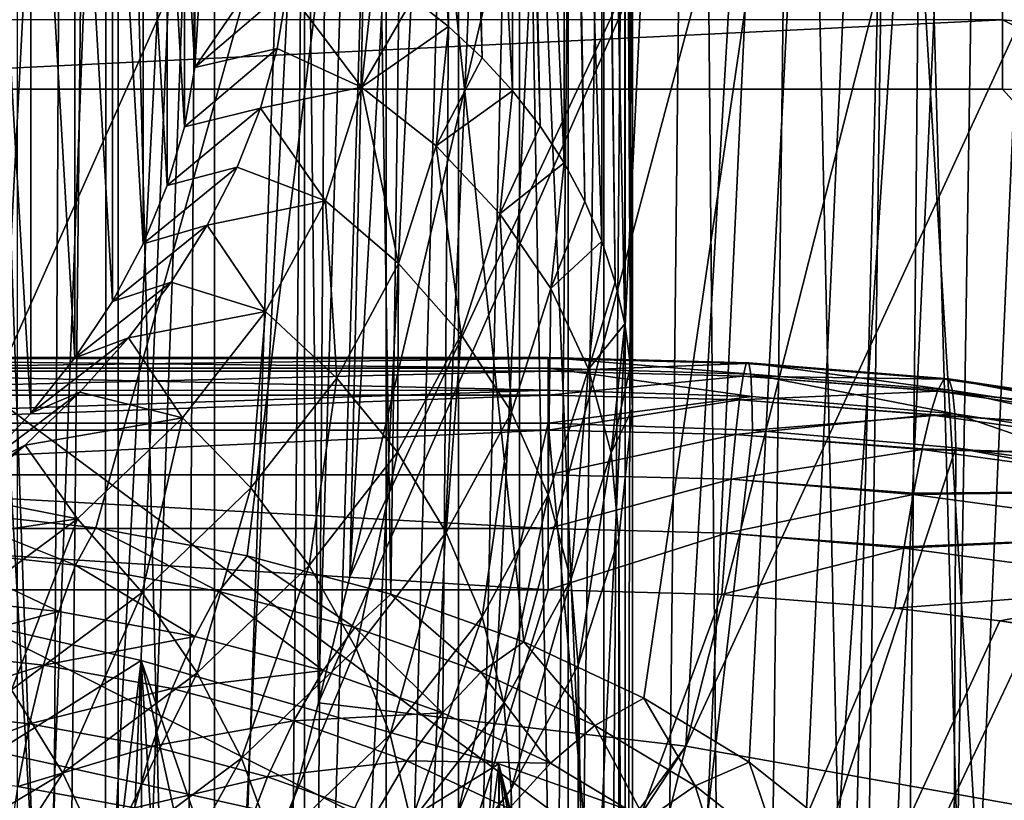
# Model space of a CAD drawing. Header units: metres. Extents: x -109 to 109, y -78 to 121.
# Tile 821 of 1056: x 7.53 to 11.5, y -4.04 to -0.9. Entities that reach past the tile are written whole.
import ezdxf

# ---------------------------------------------------------------- set-up
doc = ezdxf.new("R2010")
doc.units = ezdxf.units.M
doc.layers.add('solid_508554_SW0001', color=7, linetype='CONTINUOUS')

msp = doc.modelspace()

# ---------------------------------------------------------------- linework, layer by layer
at = {"layer": 'solid_508554_SW0001'}
for points in [[(4.682198, 13.057236, -8.693299), (50.351505, -7.183285, 2.992571), (32.970078, 13.057232, -8.693296)], [(4.682198, 13.057236, -8.693299), (4.682198, -7.183285, 2.992571), (50.351505, -7.183285, 2.992571)], [(9.65976, 10.947334, -27.238661), (9.677179, 0.325011, -45.637066), (8.859949, -3.143586, -51.644852)], [(9.16956, 10.447394, -28.104582), (9.65976, 10.947334, -27.238661), (8.859949, -3.143586, -51.644852)], [(8.575221, 9.975522, -28.92189), (9.16956, 10.447394, -28.104582), (8.7341, -3.651943, -52.525349)], [(9.16956, 10.447394, -28.104582), (8.859949, -3.143586, -51.644852), (8.7341, -3.651943, -52.525349)], [(8.575221, 9.975522, -28.92189), (8.7341, -3.651943, -52.525349), (7.872476, -7.004437, -58.332043)], [(7.885233, 9.538446, -29.678926), (8.575221, 9.975522, -28.92189), (7.872476, -7.004437, -58.332043)], [(7.105421, 9.139865, -30.369289), (7.885233, 9.538446, -29.678926), (7.701826, -7.646026, -59.443306)], [(7.885233, 9.538446, -29.678926), (7.872476, -7.004437, -58.332043), (7.701826, -7.646026, -59.443306)], [(7.105421, 9.139865, -30.369289), (7.701826, -7.646026, -59.443306), (6.703133, -11.294334, -65.76236)], [(6.423145, -19.82156, 39.123894), (8.487958, -20.147076, 38.560081), (7.048951, 4.990737, 25.77706)], [(8.487958, -20.147076, 38.560081), (7.88396, 4.258576, 25.879211), (7.048951, 4.990737, 25.77706)], [(11.789352, 4.454689, -26.29365), (11.583113, -7.217917, -18.813379), (11.2583, -7.517032, -19.331461)], [(11.442792, 4.160327, -26.803499), (11.789352, 4.454689, -26.29365), (11.2583, -7.517032, -19.331461)], [(8.487958, -20.147076, 38.560081), (8.700568, 3.531929, 25.949848), (7.88396, 4.258576, 25.879211)], [(11.442792, 4.160327, -26.803499), (11.2583, -7.517032, -19.331461), (10.90275, -7.807134, -19.833933)], [(11.066858, 3.875121, -27.297491), (11.442792, 4.160327, -26.803499), (10.90275, -7.807134, -19.833933)], [(11.066858, 3.875121, -27.297491), (10.90275, -7.807134, -19.833933), (10.517192, -8.087629, -20.319765)], [(10.662516, 3.5998, -27.774361), (11.066858, 3.875121, -27.297491), (10.517192, -8.087629, -20.319765)], [(10.662516, 3.5998, -27.774361), (10.517192, -8.087629, -20.319765), (10.102932, -8.357568, -20.787312)], [(10.230803, 3.335073, -28.232882), (10.662516, 3.5998, -27.774361), (10.102932, -8.357568, -20.787312)], [(8.487958, -20.147076, 38.560081), (9.499503, 2.811024, 25.989603), (8.700568, 3.531929, 25.949848)], [(10.230803, 3.335073, -28.232882), (10.102932, -8.357568, -20.787312), (9.660861, -8.616367, -21.235565)], [(9.772826, 3.081619, -28.671877), (10.230803, 3.335073, -28.232882), (9.660861, -8.616367, -21.235565)], [(9.258759, -0.926305, -15.631005), (9.26778, 2.942786, -8.911592), (9.01151, 3.136397, -9.023374)], [(9.114296, -0.811807, -15.69711), (9.258759, -0.926305, -15.631005), (9.01151, 3.136397, -9.023374)], [(9.772826, 3.081619, -28.671877), (9.660861, -8.616367, -21.235565), (9.192418, -8.863185, -21.663067)], [(9.289764, 2.840088, -29.090221), (9.772826, 3.081619, -28.671877), (9.192418, -8.863185, -21.663067)], [(9.258759, -0.926305, -15.631005), (9.394498, -1.052319, -15.55825), (9.26778, 2.942786, -8.911592)], [(9.394498, -1.052319, -15.55825), (9.298363, 2.915835, -8.896032), (9.26778, 2.942786, -8.911592)], [(7.520951, -7.925469, 0.774669), (7.520929, 2.901545, -5.476306), (7.927061, 2.848905, -5.562839)], [(9.516598, -1.185348, -15.481446), (9.522606, 2.684383, -8.762403), (9.298363, 2.915835, -8.896032)], [(9.394498, -1.052319, -15.55825), (9.516598, -1.185348, -15.481446), (9.298363, 2.915835, -8.896032)], [(7.927058, -7.974061, 0.685805), (7.520951, -7.925469, 0.774669), (7.927061, 2.848905, -5.562839)], [(7.927058, -7.974061, 0.685805), (7.927061, 2.848905, -5.562839), (8.315114, 2.768545, -5.697483)], [(9.289764, 2.840088, -29.090221), (9.192418, -8.863185, -21.663067), (8.698686, -9.097452, -22.06883)], [(8.782855, 2.6111, -29.486839), (9.289764, 2.840088, -29.090221), (8.698686, -9.097452, -22.06883)], [(8.487958, -20.147076, 38.560081), (10.488172, -20.561333, 37.842564), (9.499503, 2.811024, 25.989603)], [(10.488172, -20.561333, 37.842564), (10.281194, 2.096283, 25.998947), (9.499503, 2.811024, 25.989603)], [(8.315125, -8.050487, 0.548883), (7.927058, -7.974061, 0.685805), (8.315114, 2.768545, -5.697483)], [(8.315125, -8.050487, 0.548883), (8.315114, 2.768545, -5.697483), (8.677582, 2.662102, -5.877673)], [(8.677587, -8.153314, 0.366606), (8.315125, -8.050487, 0.548883), (8.677582, 2.662102, -5.877673)], [(8.677587, -8.153314, 0.366606), (8.677582, 2.662102, -5.877673), (9.007409, 2.531567, -6.099866)], [(9.516598, -1.185348, -15.481446), (9.627522, -1.32801, -15.39908), (9.522606, 2.684383, -8.762403)], [(9.627522, -1.32801, -15.39908), (9.542875, 2.659863, -8.748247), (9.522606, 2.684383, -8.762403)], [(9.724117, -1.476322, -15.313453), (9.727604, 2.394636, -8.595119), (9.542875, 2.659863, -8.748247)], [(9.627522, -1.32801, -15.39908), (9.724117, -1.476322, -15.313453), (9.542875, 2.659863, -8.748247)], [(8.782855, 2.6111, -29.486839), (8.698686, -9.097452, -22.06883), (8.181185, -9.318447, -22.451603)], [(8.253401, 2.395243, -29.860714), (8.782855, 2.6111, -29.486839), (8.181185, -9.318447, -22.451603)], [(9.007405, -8.280472, 0.142472), (8.677587, -8.153314, 0.366606), (9.007409, 2.531567, -6.099866)], [(9.007405, -8.280472, 0.142472), (9.007409, 2.531567, -6.099866), (9.298141, 2.37959, -6.359762)], [(8.253401, 2.395243, -29.860714), (8.181185, -9.318447, -22.451603), (7.641208, -9.525617, -22.810432)], [(7.70276, 2.193072, -30.210884), (8.253401, 2.395243, -29.860714), (7.641208, -9.525617, -22.810432)], [(9.724117, -1.476322, -15.313453), (9.807565, -1.632015, -15.223563), (9.727604, 2.394636, -8.595119)], [(9.807565, -1.632015, -15.223563), (9.739289, 2.374512, -8.5835), (9.727604, 2.394636, -8.595119)], [(9.298141, -8.429561, -0.119095), (9.007405, -8.280472, 0.142472), (9.298141, 2.37959, -6.359762)], [(9.298141, -8.429561, -0.119095), (9.298141, 2.37959, -6.359762), (9.544158, 2.209029, -6.652291)], [(9.87614, -1.791966, -15.131215), (9.877726, 2.080683, -8.413857), (9.739289, 2.374512, -8.5835)], [(9.807565, -1.632015, -15.223563), (9.87614, -1.791966, -15.131215), (9.739289, 2.374512, -8.5835)], [(7.70276, 2.193072, -30.210884), (7.641208, -9.525617, -22.810432), (7.08031, -9.718364, -23.144279)], [(7.132347, 2.005105, -30.536453), (7.70276, 2.193072, -30.210884), (7.08031, -9.718364, -23.144279)], [(9.544153, -8.59761, -0.413066), (9.298141, -8.429561, -0.119095), (9.544158, 2.209029, -6.652291)], [(9.740641, -8.781402, -0.733666), (9.544153, -8.59761, -0.413066), (9.544158, 2.209029, -6.652291)], [(9.740641, -8.781402, -0.733666), (9.544158, 2.209029, -6.652291), (9.740651, 2.023259, -6.971766)], [(9.87614, -1.791966, -15.131215), (9.930143, -1.956763, -15.03607), (9.877726, 2.080683, -8.413857)], [(9.930143, -1.956763, -15.03607), (9.882982, 2.0665, -8.405669), (9.877726, 2.080683, -8.413857)], [(9.968872, -2.124404, -14.939282), (9.969275, 1.750256, -8.223086), (9.882982, 2.0665, -8.405669)], [(9.930143, -1.956763, -15.03607), (9.968872, -2.124404, -14.939282), (9.882982, 2.0665, -8.405669)], [(10.488172, -20.561333, 37.842564), (11.044369, 1.390028, 25.978125), (10.281194, 2.096283, 25.998947)], [(9.740641, -8.781402, -0.733666), (9.740651, 2.023259, -6.971766), (9.883785, 1.825907, -7.31193)], [(9.883788, -8.977324, -1.07469), (9.740641, -8.781402, -0.733666), (9.883785, 1.825907, -7.31193)], [(9.883788, -8.977324, -1.07469), (9.883785, 1.825907, -7.31193), (9.9708, 1.620785, -7.666199)], [(9.968872, -2.124404, -14.939282), (9.992206, -2.294168, -14.841269), (9.969275, 1.750256, -8.223086)], [(9.992206, -2.294168, -14.841269), (9.970572, 1.743081, -8.218944), (9.969275, 1.750256, -8.223086)], [(9.970572, 1.743081, -8.218944), (10, -2.464997, -14.74264), (10, 1.411866, -8.027718)], [(9.992206, -2.294168, -14.841269), (10, -2.464997, -14.74264), (9.970572, 1.743081, -8.218944)], [(9.970804, -9.181581, -1.429481), (9.883788, -8.977324, -1.07469), (9.9708, 1.620785, -7.666199)], [(9.970804, -9.181581, -1.429481), (9.9708, 1.620785, -7.666199), (10, 1.411866, -8.027718)], [(9.970804, -9.181581, -1.429481), (10, 1.411866, -8.027718), (10, -9.390191, -1.791147)], [(10, 1.411866, -8.027718), (10, -2.464997, -14.74264), (10, -13.267054, -8.50607)], [(10, -9.390191, -1.791147), (10, 1.411866, -8.027718), (10, -13.267054, -8.50607)], [(10.488172, -20.561333, 37.842564), (12.408564, -21.06118, 36.976807), (11.044369, 1.390028, 25.978125)], [(12.408564, -21.06118, 36.976807), (11.785768, 0.696058, 25.927927), (11.044369, 1.390028, 25.978125)], [(7.202699, -2.876515, 14.475645), (7.044663, 1.227982, 21.044214), (8.959095, 1.064444, 20.782497)], [(7.836237, -2.946631, 14.363436), (7.202699, -2.876515, 14.475645), (8.959095, 1.064444, 20.782497)], [(8.447245, -3.05952, 14.182776), (7.836237, -2.946631, 14.363436), (8.959095, 1.064444, 20.782497)], [(9.025434, -3.213244, 13.936766), (8.447245, -3.05952, 14.182776), (8.959095, 1.064444, 20.782497)], [(9.025434, -3.213244, 13.936766), (8.959095, 1.064444, 20.782497), (9.083275, 1.054188, 20.766085)], [(9.561433, -3.405273, 13.629455), (9.025434, -3.213244, 13.936766), (9.083275, 1.054188, 20.766085)], [(9.561433, -3.405273, 13.629455), (9.083275, 1.054188, 20.766085), (10.715249, 0.922234, 20.554913)], [(7.575294, -2.485006, -18.504158), (7.575292, 0.782569, -12.84455), (7.372364, 1.000154, -12.467682)], [(7.372366, -2.702592, -18.881025), (7.575294, -2.485006, -18.504158), (7.372364, 1.000154, -12.467682)], [(10.045979, -3.632286, 13.266158), (9.561433, -3.405273, 13.629455), (10.715249, 0.922234, 20.554913)], [(10.470592, -3.890133, 12.853517), (10.045979, -3.632286, 13.266158), (10.715249, 0.922234, 20.554913)], [(10.829178, -4.174974, 12.397675), (10.470592, -3.890133, 12.853517), (10.715249, 0.922234, 20.554913)], [(10.829178, -4.174974, 12.397675), (10.715249, 0.922234, 20.554913), (11.165922, 0.886896, 20.498362)], [(11.116014, -4.482536, 11.905474), (10.829178, -4.174974, 12.397675), (11.165922, 0.886896, 20.498362)], [(11.325165, -4.806439, 11.38712), (11.116014, -4.482536, 11.905474), (11.165922, 0.886896, 20.498362)], [(11.325165, -4.806439, 11.38712), (11.165922, 0.886896, 20.498362), (13.091349, 0.740405, 20.263927)], [(7.752439, -2.262053, -18.11799), (7.752437, 0.559616, -13.230716), (7.575292, 0.782569, -12.84455)], [(7.575294, -2.485006, -18.504158), (7.752439, -2.262053, -18.11799), (7.575292, 0.782569, -12.84455)], [(11.453076, -5.139401, 10.854269), (11.325165, -4.806439, 11.38712), (13.091349, 0.740405, 20.263927)], [(11.453076, -5.139401, 10.854269), (13.091349, 0.740405, 20.263927), (11.499606, -5.473651, 10.319358)], [(7.903334, -2.034368, -17.723629), (7.903333, 0.331931, -13.625079), (7.752437, 0.559616, -13.230716)], [(7.752439, -2.262053, -18.11799), (7.903334, -2.034368, -17.723629), (7.752437, 0.559616, -13.230716)], [(8.027614, -1.802469, -17.321968), (8.027613, 0.100031, -14.02674), (7.903333, 0.331931, -13.625079)], [(7.903334, -2.034368, -17.723629), (8.027614, -1.802469, -17.321968), (7.903333, 0.331931, -13.625079)], [(10.453087, 0.265467, -45.70274), (8.859949, -3.143586, -51.644852), (9.677179, 0.325011, -45.637066)], [(10.453087, 0.265467, -45.70274), (8.7341, -3.651943, -52.525349), (8.859949, -3.143586, -51.644852)], [(10.215118, -3.825757, -52.690739), (8.7341, -3.651943, -52.525349), (10.453087, 0.265467, -45.70274)], [(10.215118, -3.825757, -52.690739), (10.453087, 0.265467, -45.70274), (11.228788, 0.174049, -45.748867)], [(10.215118, -3.825757, -52.690739), (11.228788, 0.174049, -45.748867), (12.002198, 0.051028, -45.775345)], [(8.124644, -1.567511, -16.91501), (8.124643, -0.134925, -14.433698), (8.027613, 0.100031, -14.02674)], [(8.027614, -1.802469, -17.321968), (8.124644, -1.567511, -16.91501), (8.027613, 0.100031, -14.02674)], [(10.215118, -3.825757, -52.690739), (12.002198, 0.051028, -45.775345), (11.690606, -4.08854, -52.741985)], [(8.19417, -1.330177, -16.503935), (8.19417, -0.37226, -14.844773), (8.124643, -0.134925, -14.433698)], [(8.124644, -1.567511, -16.91501), (8.19417, -1.330177, -16.503935), (8.124643, -0.134925, -14.433698)], [(8.236021, -1.091011, -16.089685), (8.236021, -0.611426, -15.259021), (8.19417, -0.37226, -14.844773)], [(8.19417, -1.330177, -16.503935), (8.236021, -1.091011, -16.089685), (8.19417, -0.37226, -14.844773)], [(8.236021, -1.091011, -16.089685), (8.607552, -0.773137, -16.281801), (8.621085, -0.529829, -15.859911)], [(8.236021, -1.091011, -16.089685), (8.621085, -0.529829, -15.859911), (8.249979, -0.851218, -15.674354)], [(11.492039, -0.900122, -38.103813), (11.492039, -0.60319, -38.182625), (5.75, -0.897829, -38.10461)], [(8.236021, -1.091011, -16.089685), (8.249979, -0.851218, -15.674354), (8.236021, -0.611426, -15.259021)], [(12.494927, -0.98959, -38.065342), (11.492039, -0.60319, -38.182625), (11.492039, -0.900122, -38.103813)], [(12.494927, -0.98959, -38.065342), (12.610059, -0.707695, -38.147541), (11.492039, -0.60319, -38.182625)], [(8.908218, -1.171263, -16.567657), (8.958642, -0.706653, -15.757821), (8.607552, -0.773137, -16.281801)], [(8.908218, -1.171263, -16.567657), (9.114296, -0.811807, -15.69711), (8.958642, -0.706653, -15.757821)], [(8.236021, -1.091011, -16.089685), (8.567143, -1.015217, -16.702824), (8.607552, -0.773137, -16.281801)], [(8.908218, -1.171263, -16.567657), (8.607552, -0.773137, -16.281801), (8.567143, -1.015217, -16.702824)], [(8.908218, -1.171263, -16.567657), (9.258759, -0.926305, -15.631005), (9.114296, -0.811807, -15.69711)], [(11.492039, -0.900122, -38.103813), (5.75, -0.897829, -38.10461), (5.75, -1.179039, -37.981754)], [(11.492039, -0.900122, -38.103813), (5.75, -1.179039, -37.981754), (11.492039, -1.179039, -37.981754)], [(11.492039, -0.900122, -38.103813), (11.492039, -1.179039, -37.981754), (12.079011, -1.191464, -37.975147)], [(12.494927, -0.98959, -38.065342), (11.492039, -0.900122, -38.103813), (12.079011, -1.191464, -37.975147)], [(9.208244, -1.407854, -16.46788), (9.258759, -0.926305, -15.631005), (8.908218, -1.171263, -16.567657)], [(9.208244, -1.407854, -16.46788), (9.394498, -1.052319, -15.55825), (9.258759, -0.926305, -15.631005)], [(8.19417, -1.330177, -16.503935), (8.49995, -1.255225, -17.121386), (8.567143, -1.015217, -16.702824)], [(8.19417, -1.330177, -16.503935), (8.567143, -1.015217, -16.702824), (8.236021, -1.091011, -16.089685)], [(8.908218, -1.171263, -16.567657), (8.567143, -1.015217, -16.702824), (8.49995, -1.255225, -17.121386)], [(9.208244, -1.407854, -16.46788), (9.516598, -1.185348, -15.481446), (9.394498, -1.052319, -15.55825)], [(5.75, -1.179039, -37.981754), (5.75, -14.267006, -31.022758), (23.401785, -14.267006, -31.022758)], [(11.492039, -1.179039, -37.981754), (5.75, -1.179039, -37.981754), (23.401785, -14.267006, -31.022758)], [(8.762371, -1.629404, -17.369801), (8.908218, -1.171263, -16.567657), (8.49995, -1.255225, -17.121386)], [(9.057347, -1.881762, -17.297325), (8.908218, -1.171263, -16.567657), (8.762371, -1.629404, -17.369801)], [(9.057347, -1.881762, -17.297325), (9.208244, -1.407854, -16.46788), (8.908218, -1.171263, -16.567657)], [(9.464621, -1.680573, -16.342014), (9.516598, -1.185348, -15.481446), (9.208244, -1.407854, -16.46788)], [(9.464621, -1.680573, -16.342014), (9.627522, -1.32801, -15.39908), (9.516598, -1.185348, -15.481446)], [(12.079011, -1.191464, -37.975147), (11.492039, -1.179039, -37.981754), (23.401785, -14.267006, -31.022758)], [(8.124644, -1.567511, -16.91501), (8.406129, -1.492543, -17.536314), (8.49995, -1.255225, -17.121386)], [(8.124644, -1.567511, -16.91501), (8.49995, -1.255225, -17.121386), (8.19417, -1.330177, -16.503935)], [(8.762371, -1.629404, -17.369801), (8.49995, -1.255225, -17.121386), (8.406129, -1.492543, -17.536314)], [(9.464621, -1.680573, -16.342014), (9.724117, -1.476322, -15.313453), (9.627522, -1.32801, -15.39908)], [(9.309375, -2.168005, -17.194876), (9.208244, -1.407854, -16.46788), (9.057347, -1.881762, -17.297325)], [(9.309375, -2.168005, -17.194876), (9.464621, -1.680573, -16.342014), (9.208244, -1.407854, -16.46788)], [(8.027614, -1.802469, -17.321968), (8.28605, -1.726351, -17.94626), (8.406129, -1.492543, -17.536314)], [(8.027614, -1.802469, -17.321968), (8.406129, -1.492543, -17.536314), (8.124644, -1.567511, -16.91501)], [(8.762371, -1.629404, -17.369801), (8.406129, -1.492543, -17.536314), (8.28605, -1.726351, -17.94626)], [(9.670949, -1.982614, -16.193199), (9.724117, -1.476322, -15.313453), (9.464621, -1.680573, -16.342014)], [(9.670949, -1.982614, -16.193199), (9.807565, -1.632015, -15.223563), (9.724117, -1.476322, -15.313453)], [(8.520977, -2.074977, -18.15576), (8.762371, -1.629404, -17.369801), (8.28605, -1.726351, -17.94626)], [(8.807608, -2.342732, -18.109947), (8.762371, -1.629404, -17.369801), (8.520977, -2.074977, -18.15576)], [(8.807608, -2.342732, -18.109947), (9.057347, -1.881762, -17.297325), (8.762371, -1.629404, -17.369801)], [(9.670949, -1.982614, -16.193199), (9.87614, -1.791966, -15.131215), (9.807565, -1.632015, -15.223563)], [(9.512166, -2.48099, -17.06501), (9.464621, -1.680573, -16.342014), (9.309375, -2.168005, -17.194876)], [(9.512166, -2.48099, -17.06501), (9.670949, -1.982614, -16.193199), (9.464621, -1.680573, -16.342014)], [(7.903334, -2.034368, -17.723629), (8.140034, -1.956039, -18.350161), (8.28605, -1.726351, -17.94626)], [(7.903334, -2.034368, -17.723629), (8.28605, -1.726351, -17.94626), (8.027614, -1.802469, -17.321968)], [(8.520977, -2.074977, -18.15576), (8.28605, -1.726351, -17.94626), (8.140034, -1.956039, -18.350161)], [(9.822083, -2.306441, -16.02515), (9.87614, -1.791966, -15.131215), (9.670949, -1.982614, -16.193199)], [(9.822083, -2.306441, -16.02515), (9.930143, -1.956763, -15.03607), (9.87614, -1.791966, -15.131215)], [(9.052451, -2.642175, -18.030359), (9.057347, -1.881762, -17.297325), (8.807608, -2.342732, -18.109947)], [(9.052451, -2.642175, -18.030359), (9.309375, -2.168005, -17.194876), (9.057347, -1.881762, -17.297325)], [(7.752439, -2.262053, -18.11799), (7.968611, -2.180772, -18.746468), (8.140034, -1.956039, -18.350161)], [(7.752439, -2.262053, -18.11799), (8.140034, -1.956039, -18.350161), (7.903334, -2.034368, -17.723629)], [(8.520977, -2.074977, -18.15576), (8.140034, -1.956039, -18.350161), (7.968611, -2.180772, -18.746468)], [(9.66066, -2.812908, -16.910967), (9.670949, -1.982614, -16.193199), (9.512166, -2.48099, -17.06501)], [(9.66066, -2.812908, -16.910967), (9.822083, -2.306441, -16.02515), (9.670949, -1.982614, -16.193199)], [(9.822083, -2.306441, -16.02515), (9.968872, -2.124404, -14.939282), (9.930143, -1.956763, -15.03607)], [(8.186571, -2.503261, -18.91721), (8.520977, -2.074977, -18.15576), (7.968611, -2.180772, -18.746468)], [(8.461663, -2.785869, -18.89712), (8.520977, -2.074977, -18.15576), (8.186571, -2.503261, -18.91721)], [(8.461663, -2.785869, -18.89712), (8.807608, -2.342732, -18.109947), (8.520977, -2.074977, -18.15576)], [(9.91425, -2.643973, -15.842056), (9.968872, -2.124404, -14.939282), (9.822083, -2.306441, -16.02515)], [(9.91425, -2.643973, -15.842056), (9.992206, -2.294168, -14.841269), (9.968872, -2.124404, -14.939282)], [(7.575294, -2.485006, -18.504158), (7.77217, -2.40006, -19.13434), (7.968611, -2.180772, -18.746468)], [(7.575294, -2.485006, -18.504158), (7.968611, -2.180772, -18.746468), (7.752439, -2.262053, -18.11799)], [(8.186571, -2.503261, -18.91721), (7.968611, -2.180772, -18.746468), (7.77217, -2.40006, -19.13434)], [(9.249398, -2.965836, -17.918982), (9.309375, -2.168005, -17.194876), (9.052451, -2.642175, -18.030359)], [(9.249398, -2.965836, -17.918982), (9.512166, -2.48099, -17.06501), (9.309375, -2.168005, -17.194876)], [(5.75, -2.260257, -43.299366), (9.659668, -2.30285, -43.601414), (9.659667, -2.260141, -43.297523)], [(5.75, -2.264287, -42.99221), (9.659667, -2.260141, -43.297523), (9.659667, -2.264426, -42.990681)], [(5.75, -2.264287, -42.99221), (5.75, -2.260257, -43.299366), (9.659667, -2.260141, -43.297523)], [(5.75, -2.260257, -43.299366), (5.75, -2.303313, -43.603516), (9.659668, -2.30285, -43.601414)], [(9.659667, -2.260141, -43.297523), (10.476612, -2.326857, -43.59885), (10.468925, -2.282153, -43.293938)], [(9.659667, -2.264426, -42.990681), (9.659667, -2.260141, -43.297523), (10.468925, -2.282153, -43.293938)], [(9.659667, -2.260141, -43.297523), (9.659668, -2.30285, -43.601414), (10.476612, -2.326857, -43.59885)], [(5.75, -2.315306, -42.689293), (5.75, -2.264287, -42.99221), (9.659667, -2.264426, -42.990681)], [(5.75, -2.315306, -42.689293), (9.659667, -2.264426, -42.990681), (9.659667, -2.315603, -42.688099)], [(9.659667, -2.264426, -42.990681), (10.468925, -2.282153, -43.293938), (10.458639, -2.284787, -42.985855)], [(9.659667, -2.315603, -42.688099), (9.659667, -2.264426, -42.990681), (10.458639, -2.284787, -42.985855)], [(9.659667, -2.315603, -42.688099), (10.458639, -2.284787, -42.985855), (10.445998, -2.334695, -42.681915)], [(9.91425, -2.643973, -15.842056), (10, -2.464997, -14.74264), (9.992206, -2.294168, -14.841269)], [(10.458639, -2.284787, -42.985855), (11.254542, -2.34718, -42.951523), (10.445998, -2.334695, -42.681915)], [(10.468925, -2.282153, -43.293938), (11.275038, -2.346278, -43.261414), (10.458639, -2.284787, -42.985855)], [(10.458639, -2.284787, -42.985855), (11.254789, -2.346915, -42.954857), (11.254542, -2.34718, -42.951523)], [(10.458639, -2.284787, -42.985855), (11.275038, -2.346278, -43.261414), (11.254789, -2.346915, -42.954857)], [(10.468925, -2.282153, -43.293938), (11.290278, -2.393203, -43.568039), (11.275038, -2.346278, -43.261414)], [(10.476612, -2.326857, -43.59885), (11.290278, -2.393203, -43.568039), (10.468925, -2.282153, -43.293938)], [(5.75, -2.303313, -43.603516), (9.659669, -2.391547, -43.895195), (9.659668, -2.30285, -43.601414)], [(5.75, -2.303313, -43.603516), (5.75, -2.392437, -43.897484), (9.659669, -2.391547, -43.895195)], [(5.75, -2.412111, -42.397762), (5.75, -2.315306, -42.689293), (9.659667, -2.315603, -42.688099)], [(5.75, -2.412111, -42.397762), (9.659667, -2.315603, -42.688099), (9.659667, -2.412469, -42.396912)], [(9.659667, -2.412469, -42.396912), (9.659667, -2.315603, -42.688099), (10.445998, -2.334695, -42.681915)], [(9.659667, -2.412469, -42.396912), (10.445998, -2.334695, -42.681915), (10.431301, -2.430693, -42.389343)], [(9.659668, -2.30285, -43.601414), (10.481517, -2.417836, -43.893345), (10.476612, -2.326857, -43.59885)], [(9.659668, -2.30285, -43.601414), (9.659669, -2.391547, -43.895195), (10.481517, -2.417836, -43.893345)], [(9.751152, -3.155477, -16.736591), (9.822083, -2.306441, -16.02515), (9.66066, -2.812908, -16.910967)], [(9.751152, -3.155477, -16.736591), (9.91425, -2.643973, -15.842056), (9.822083, -2.306441, -16.02515)], [(10.445998, -2.334695, -42.681915), (11.229288, -2.39589, -42.64584), (10.431301, -2.430693, -42.389343)], [(10.445998, -2.334695, -42.681915), (11.229665, -2.3949, -42.649979), (11.229288, -2.39589, -42.64584)], [(10.445998, -2.334695, -42.681915), (11.254542, -2.34718, -42.951523), (11.229665, -2.3949, -42.649979)], [(10.476612, -2.326857, -43.59885), (11.299899, -2.486826, -43.864006), (11.290278, -2.393203, -43.568039)], [(10.481517, -2.417836, -43.893345), (11.299899, -2.486826, -43.864006), (10.476612, -2.326857, -43.59885)], [(8.696579, -3.09804, -18.839575), (8.807608, -2.342732, -18.109947), (8.461663, -2.785869, -18.89712)], [(8.696579, -3.09804, -18.839575), (9.052451, -2.642175, -18.030359), (8.807608, -2.342732, -18.109947)], [(11.229665, -2.3949, -42.649979), (11.254542, -2.34718, -42.951523), (12.524697, -2.533229, -42.857841)], [(11.254789, -2.346915, -42.954857), (12.560626, -2.538345, -43.166283), (11.254542, -2.34718, -42.951523)], [(12.560626, -2.538345, -43.166283), (12.524697, -2.533229, -42.857841), (11.254542, -2.34718, -42.951523)], [(11.254789, -2.346915, -42.954857), (11.275038, -2.346278, -43.261414), (12.560626, -2.538345, -43.166283)], [(12.58711, -2.590628, -43.471272), (12.560626, -2.538345, -43.166283), (11.275038, -2.346278, -43.261414)], [(11.290278, -2.393203, -43.568039), (12.58711, -2.590628, -43.471272), (11.275038, -2.346278, -43.261414)], [(9.659669, -2.391547, -43.895195), (5.75, -2.524144, -44.171944), (9.659669, -2.524144, -44.171944)], [(5.75, -2.392437, -43.897484), (5.75, -2.524144, -44.171944), (9.659669, -2.391547, -43.895195)], [(5.75, -2.552419, -42.124496), (5.75, -2.412111, -42.397762), (9.659667, -2.412469, -42.396912)], [(5.75, -2.552419, -42.124496), (9.659667, -2.412469, -42.396912), (9.659667, -2.552741, -42.12397)], [(7.372366, -2.702592, -18.881025), (7.551244, -2.61327, -19.512739), (7.77217, -2.40006, -19.13434)], [(7.372366, -2.702592, -18.881025), (7.77217, -2.40006, -19.13434), (7.575294, -2.485006, -18.504158)], [(8.186571, -2.503261, -18.91721), (7.77217, -2.40006, -19.13434), (7.551244, -2.61327, -19.512739)], [(9.659667, -2.552741, -42.12397), (9.659667, -2.412469, -42.396912), (10.431301, -2.430693, -42.389343)], [(9.659669, -2.391547, -43.895195), (9.659669, -2.524144, -44.171944), (10.481517, -2.417836, -43.893345)], [(10.481517, -2.417836, -43.893345), (9.659669, -2.524144, -44.171944), (10.483513, -2.552929, -44.170429)], [(10.431301, -2.430693, -42.389343), (11.229288, -2.39589, -42.64584), (11.200405, -2.489265, -42.356514)], [(10.481517, -2.417836, -43.893345), (10.483513, -2.552929, -44.170429), (11.299899, -2.486826, -43.864006)], [(11.200405, -2.489265, -42.356514), (11.229288, -2.39589, -42.64584), (12.480189, -2.575402, -42.553383)], [(11.229665, -2.3949, -42.649979), (12.524697, -2.533229, -42.857841), (11.229288, -2.39589, -42.64584)], [(12.524697, -2.533229, -42.857841), (12.480189, -2.575402, -42.553383), (11.229288, -2.39589, -42.64584)], [(12.603509, -2.688817, -43.765457), (12.58711, -2.590628, -43.471272), (11.290278, -2.393203, -43.568039)], [(11.299899, -2.486826, -43.864006), (12.603509, -2.688817, -43.765457), (11.290278, -2.393203, -43.568039)], [(9.659667, -2.552741, -42.12397), (10.431301, -2.430693, -42.389343), (10.414899, -2.5705, -42.115093)], [(10.431301, -2.430693, -42.389343), (11.199883, -2.491231, -42.35173), (10.414899, -2.5705, -42.115093)], [(10.431301, -2.430693, -42.389343), (11.200405, -2.489265, -42.356514), (11.199883, -2.491231, -42.35173)], [(9.393537, -3.305637, -17.778593), (9.512166, -2.48099, -17.06501), (9.249398, -2.965836, -17.918982)], [(9.393537, -3.305637, -17.778593), (9.66066, -2.812908, -16.910967), (9.512166, -2.48099, -17.06501)], [(9.91425, -2.643973, -15.842056), (9.945184, -2.986562, -15.648891), (10, -2.464997, -14.74264)], [(10, -13.267054, -8.50607), (10, -2.464997, -14.74264), (9.945184, -2.986562, -15.648891)], [(10.414899, -2.5705, -42.115093), (11.199883, -2.491231, -42.35173), (11.167711, -2.627748, -42.081493)], [(11.299899, -2.486826, -43.864006), (10.483513, -2.552929, -44.170429), (11.303665, -2.624719, -44.141891)], [(11.167711, -2.627748, -42.081493), (11.199883, -2.491231, -42.35173), (12.428176, -2.663849, -42.260254)], [(11.200405, -2.489265, -42.356514), (12.480189, -2.575402, -42.553383), (11.199883, -2.491231, -42.35173)], [(12.480189, -2.575402, -42.553383), (12.428176, -2.663849, -42.260254), (11.199883, -2.491231, -42.35173)], [(11.299899, -2.486826, -43.864006), (11.303665, -2.624719, -44.141891), (11.965509, -2.714772, -44.099594)], [(11.299899, -2.486826, -43.864006), (11.965509, -2.714772, -44.099594), (12.603509, -2.688817, -43.765457)], [(9.253519, -4.283487, -47.219215), (9.659669, -2.524144, -44.171944), (5.75, -2.524144, -44.171944)], [(8.828323, -6.043315, -50.26733), (9.253519, -4.283487, -47.219215), (5.75, -2.524144, -44.171944)], [(8.743739, -6.384935, -50.859032), (8.828323, -6.043315, -50.26733), (5.75, -2.524144, -44.171944)], [(8.3873, -7.798312, -53.307072), (8.743739, -6.384935, -50.859032), (5.75, -2.524144, -44.171944)], [(7.920087, -9.595634, -56.420124), (8.3873, -7.798312, -53.307072), (5.75, -2.524144, -44.171944)], [(7.732447, -10.302556, -57.64455), (7.920087, -9.595634, -56.420124), (5.75, -2.524144, -44.171944)], [(7.405207, -11.518138, -59.75), (7.732447, -10.302556, -57.64455), (5.75, -2.524144, -44.171944)], [(7.76273, -2.909623, -19.64599), (8.186571, -2.503261, -18.91721), (7.551244, -2.61327, -19.512739)], [(8.023232, -3.206382, -19.650396), (8.186571, -2.503261, -18.91721), (7.76273, -2.909623, -19.64599)], [(8.023232, -3.206382, -19.650396), (8.461663, -2.785869, -18.89712), (8.186571, -2.503261, -18.91721)], [(10.02004, -6.516662, -50.963482), (9.659669, -2.524144, -44.171944), (9.253519, -4.283487, -47.219215)], [(10.02004, -6.516662, -50.963482), (10.483513, -2.552929, -44.170429), (9.659669, -2.524144, -44.171944)], [(5.75, -2.732919, -41.875938), (5.75, -2.552419, -42.124496), (9.659667, -2.552741, -42.12397)], [(5.75, -2.732919, -41.875938), (9.659667, -2.552741, -42.12397), (9.659668, -2.733119, -41.875706)], [(9.659668, -2.733119, -41.875706), (9.659667, -2.552741, -42.12397), (10.414899, -2.5705, -42.115093)], [(9.659668, -2.733119, -41.875706), (10.414899, -2.5705, -42.115093), (10.397181, -2.750793, -41.865673)], [(10.02004, -6.516662, -50.963482), (11.303665, -2.624719, -44.141891), (10.483513, -2.552929, -44.170429)], [(10.414899, -2.5705, -42.115093), (11.167036, -2.630906, -42.076294), (10.397181, -2.750793, -41.865673)], [(10.414899, -2.5705, -42.115093), (11.167711, -2.627748, -42.081493), (11.167036, -2.630906, -42.076294)], [(7.144659, -2.913739, -19.246744), (7.30646, -2.819733, -19.880426), (7.551244, -2.61327, -19.512739)], [(7.144659, -2.913739, -19.246744), (7.551244, -2.61327, -19.512739), (7.372366, -2.702592, -18.881025)], [(7.76273, -2.909623, -19.64599), (7.551244, -2.61327, -19.512739), (7.30646, -2.819733, -19.880426)], [(8.885458, -3.431983, -18.74601), (9.052451, -2.642175, -18.030359), (8.696579, -3.09804, -18.839575)], [(8.885458, -3.431983, -18.74601), (9.249398, -2.965836, -17.918982), (9.052451, -2.642175, -18.030359)], [(9.751152, -3.155477, -16.736591), (9.781352, -3.499888, -16.546579), (9.91425, -2.643973, -15.842056)], [(9.91425, -2.643973, -15.842056), (9.781352, -3.499888, -16.546579), (9.945184, -2.986562, -15.648891)], [(10.02004, -6.516662, -50.963482), (11.285318, -6.751131, -51.001472), (11.303665, -2.624719, -44.141891)], [(10.397181, -2.750793, -41.865673), (11.167036, -2.630906, -42.076294), (11.132368, -2.80703, -41.831509)], [(11.132368, -2.80703, -41.831509), (11.167036, -2.630906, -42.076294), (12.36991, -2.796436, -41.985519)], [(11.167711, -2.627748, -42.081493), (12.428176, -2.663849, -42.260254), (11.167036, -2.630906, -42.076294)], [(12.428176, -2.663849, -42.260254), (12.36991, -2.796436, -41.985519), (11.167036, -2.630906, -42.076294)], [(11.285318, -6.751131, -51.001472), (11.958595, -2.746073, -44.153793), (11.303665, -2.624719, -44.141891)], [(11.958595, -2.746073, -44.153793), (11.965509, -2.714772, -44.099594), (11.303665, -2.624719, -44.141891)], [(5.75, -2.732919, -41.875938), (9.659668, -2.733119, -41.875706), (9.659669, -2.949354, -41.657955)], [(5.75, -2.949353, -41.657955), (5.75, -2.732919, -41.875938), (9.659669, -2.949354, -41.657955)], [(9.659669, -2.949354, -41.657955), (9.659668, -2.733119, -41.875706), (10.397181, -2.750793, -41.865673)], [(9.659669, -2.949354, -41.657955), (10.397181, -2.750793, -41.865673), (10.378567, -2.96729, -41.647015)], [(10.397181, -2.750793, -41.865673), (11.13154, -2.811545, -41.826168), (10.378567, -2.96729, -41.647015)], [(10.397181, -2.750793, -41.865673), (11.132368, -2.80703, -41.831509), (11.13154, -2.811545, -41.826168)], [(11.285318, -6.751131, -51.001472), (12.60641, -2.894747, -44.148029), (11.958595, -2.746073, -44.153793)], [(8.245605, -3.530667, -19.613827), (8.461663, -2.785869, -18.89712), (8.023232, -3.206382, -19.650396)], [(8.245605, -3.530667, -19.613827), (8.696579, -3.09804, -18.839575), (8.461663, -2.785869, -18.89712)], [(9.481269, -3.653101, -17.612696), (9.66066, -2.812908, -16.910967), (9.393537, -3.305637, -17.778593)], [(9.481269, -3.653101, -17.612696), (9.751152, -3.155477, -16.736591), (9.66066, -2.812908, -16.910967)], [(10.378567, -2.96729, -41.647015), (11.13154, -2.811545, -41.826168), (11.095222, -3.022811, -41.612556)], [(11.095222, -3.022811, -41.612556), (11.13154, -2.811545, -41.826168), (12.306799, -2.969966, -41.735802)], [(12.36991, -2.796436, -41.985519), (12.306799, -2.969966, -41.735802), (11.13154, -2.811545, -41.826168)], [(11.132368, -2.80703, -41.831509), (12.36991, -2.796436, -41.985519), (11.13154, -2.811545, -41.826168)], [(7.76273, -2.909623, -19.64599), (7.30646, -2.819733, -19.880426), (7.038911, -3.018539, -20.235674)], [(7.75524, -3.097332, 14.165283), (7.156531, -3.031819, 14.270127), (7.202699, -2.876515, 14.475645)], [(7.75524, -3.097332, 14.165283), (7.202699, -2.876515, 14.475645), (7.836237, -2.946631, 14.363436)], [(11.285318, -6.751131, -51.001472), (12.528066, -7.085795, -50.973091), (12.60641, -2.894747, -44.148029)], [(7.253924, -3.289594, -20.334038), (7.76273, -2.909623, -19.64599), (7.038911, -3.018539, -20.235674)], [(7.496969, -3.599635, -20.361437), (7.76273, -2.909623, -19.64599), (7.253924, -3.289594, -20.334038)], [(7.496969, -3.599635, -20.361437), (8.023232, -3.206382, -19.650396), (7.76273, -2.909623, -19.64599)], [(5.75, -2.949353, -41.657955), (9.659669, -3.196356, -41.475849), (5.75, -3.196356, -41.475849)], [(5.75, -2.949353, -41.657955), (9.659669, -2.949354, -41.657955), (9.659669, -3.196356, -41.475849)], [(8.333154, -3.203189, 13.995877), (7.75524, -3.097332, 14.165283), (7.836237, -2.946631, 14.363436)], [(8.333154, -3.203189, 13.995877), (7.836237, -2.946631, 14.363436), (8.447245, -3.05952, 14.182776)], [(9.023589, -3.779366, -18.618757), (9.249398, -2.965836, -17.918982), (8.885458, -3.431983, -18.74601)], [(9.023589, -3.779366, -18.618757), (9.393537, -3.305637, -17.778593), (9.249398, -2.965836, -17.918982)], [(9.659669, -2.949354, -41.657955), (10.378567, -2.96729, -41.647015), (9.659669, -3.196356, -41.475849)], [(10.378567, -2.96729, -41.647015), (10.359494, -3.21484, -41.464298), (9.659669, -3.196356, -41.475849)], [(10.378567, -2.96729, -41.647015), (11.094252, -3.028794, -41.607384), (10.359494, -3.21484, -41.464298)], [(10.378567, -2.96729, -41.647015), (11.095222, -3.022811, -41.612556), (11.094252, -3.028794, -41.607384)], [(12.306799, -2.969966, -41.735802), (12.240362, -3.180255, -41.517128), (11.094252, -3.028794, -41.607384)], [(11.095222, -3.022811, -41.612556), (12.306799, -2.969966, -41.735802), (11.094252, -3.028794, -41.607384)], [(9.945185, -13.791106, -9.41088), (9.945184, -2.986562, -15.648891), (9.781352, -3.499888, -16.546579)], [(9.945185, -13.791106, -9.41088), (10, -13.267054, -8.50607), (9.945184, -2.986562, -15.648891)], [(7.688104, -3.284002, 13.994473), (7.121377, -3.221997, 14.093702), (7.156531, -3.031819, 14.270127)], [(7.688104, -3.284002, 13.994473), (7.156531, -3.031819, 14.270127), (7.75524, -3.097332, 14.165283)], [(11.094252, -3.028794, -41.607384), (11.057202, -3.269924, -41.429878), (10.359494, -3.21484, -41.464298)], [(11.094252, -3.028794, -41.607384), (12.240362, -3.180255, -41.517128), (11.057202, -3.269924, -41.429878)], [(8.880637, -3.347646, 13.764699), (8.333154, -3.203189, 13.995877), (8.447245, -3.05952, 14.182776)], [(8.880637, -3.347646, 13.764699), (8.447245, -3.05952, 14.182776), (9.025434, -3.213244, 13.936766)], [(6.506888, -4.434988, 21.319021), (6.504107, -3.135115, 20.569822), (8.018953, -3.481017, 19.970701)], [(7.688256, -6.248614, 15.177083), (8.018953, -3.481017, 19.970701), (6.504107, -3.135115, 20.569822)], [(7.156179, -6.185424, 15.28653), (7.688256, -6.248614, 15.177083), (6.504107, -3.135115, 20.569822)], [(8.235153, -3.384195, 13.834131), (7.688104, -3.284002, 13.994473), (7.75524, -3.097332, 14.165283)], [(8.235153, -3.384195, 13.834131), (7.75524, -3.097332, 14.165283), (8.333154, -3.203189, 13.995877)], [(8.424302, -3.874388, -19.537189), (8.696579, -3.09804, -18.839575), (8.245605, -3.530667, -19.613827)], [(8.424302, -3.874388, -19.537189), (8.885458, -3.431983, -18.74601), (8.696579, -3.09804, -18.839575)], [(9.481269, -3.653101, -17.612696), (9.510423, -3.999196, -17.425598), (9.751152, -3.155477, -16.736591)], [(9.751152, -3.155477, -16.736591), (9.510423, -3.999196, -17.425598), (9.781352, -3.499888, -16.546579)], [(9.659669, -3.196356, -41.475849), (5.75, -15.767006, -33.620834), (5.75, -3.196356, -41.475849)], [(9.659669, -3.196356, -41.475849), (10.359494, -3.21484, -41.464298), (5.75, -15.767006, -33.620834)], [(7.704347, -3.935282, -20.344534), (8.023232, -3.206382, -19.650396), (7.496969, -3.599635, -20.361437)], [(7.704347, -3.935282, -20.344534), (8.245605, -3.530667, -19.613827), (8.023232, -3.206382, -19.650396)], [(8.753407, -3.520926, 13.615316), (8.235153, -3.384195, 13.834131), (8.333154, -3.203189, 13.995877)], [(8.753407, -3.520926, 13.615316), (8.333154, -3.203189, 13.995877), (8.880637, -3.347646, 13.764699)], [(9.388584, -3.5283, 13.475593), (8.880637, -3.347646, 13.764699), (9.025434, -3.213244, 13.936766)], [(9.388584, -3.5283, 13.475593), (9.025434, -3.213244, 13.936766), (9.561433, -3.405273, 13.629455)], [(12.240362, -3.180255, -41.517128), (11.480465, -3.321346, -41.397747), (11.057202, -3.269924, -41.429878)], [(12.240362, -3.180255, -41.517128), (12.56063, -3.495075, -41.289322), (11.480465, -3.321346, -41.397747)], [(10.359494, -3.21484, -41.464298), (11.057202, -3.269924, -41.429878), (5.75, -15.767006, -33.620834)], [(7.088842, -3.440407, 13.953104), (7.121377, -3.221997, 14.093702), (7.688104, -3.284002, 13.994473)], [(11.057202, -3.269924, -41.429878), (11.480465, -3.321346, -41.397747), (5.75, -15.767006, -33.620834)], [(7.625662, -3.499167, 13.859068), (7.088842, -3.440407, 13.953104), (7.688104, -3.284002, 13.994473)], [(7.625662, -3.499167, 13.859068), (7.688104, -3.284002, 13.994473), (8.235153, -3.384195, 13.834131)], [(11.480465, -3.321346, -41.397747), (11.621875, -3.341582, -41.385101), (5.75, -15.767006, -33.620834)], [(9.107527, -4.131522, -18.460993), (9.393537, -3.305637, -17.778593), (9.023589, -3.779366, -18.618757)], [(9.107527, -4.131522, -18.460993), (9.481269, -3.653101, -17.612696), (9.393537, -3.305637, -17.778593)], [(12.56063, -3.495075, -41.289322), (11.621875, -3.341582, -41.385101), (11.480465, -3.321346, -41.397747)], [(11.621875, -3.341582, -41.385101), (12.181594, -3.436978, -41.325493), (5.75, -15.767006, -33.620834)], [(9.234246, -3.691922, 13.341665), (8.753407, -3.520926, 13.615316), (8.880637, -3.347646, 13.764699)], [(9.234246, -3.691922, 13.341665), (8.880637, -3.347646, 13.764699), (9.388584, -3.5283, 13.475593)], [(8.143836, -3.594105, 13.707135), (7.625662, -3.499167, 13.859068), (8.235153, -3.384195, 13.834131)], [(8.143836, -3.594105, 13.707135), (8.235153, -3.384195, 13.834131), (8.753407, -3.520926, 13.615316)], [(9.848491, -3.742189, 13.133297), (9.388584, -3.5283, 13.475593), (9.561433, -3.405273, 13.629455)], [(9.848491, -3.742189, 13.133297), (9.561433, -3.405273, 13.629455), (10.045979, -3.632286, 13.266158)], [(12.181594, -3.436978, -41.325493), (12.733762, -3.555581, -41.251381), (5.75, -15.767006, -33.620834)], [(7.059887, -3.680394, 13.852618), (7.088842, -3.440407, 13.953104), (7.625662, -3.499167, 13.859068)], [(8.554864, -4.228967, -19.422396), (8.885458, -3.431983, -18.74601), (8.424302, -3.874388, -19.537189)], [(8.554864, -4.228967, -19.422396), (9.023589, -3.779366, -18.618757), (8.885458, -3.431983, -18.74601)], [(8.021548, -4.781004, 20.719704), (6.506888, -4.434988, 21.319021), (8.018953, -3.481017, 19.970701)], [(7.688256, -6.248614, 15.177083), (8.197339, -6.347319, 15.006122), (8.018953, -3.481017, 19.970701)], [(8.021548, -4.781004, 20.719704), (8.018953, -3.481017, 19.970701), (9.461201, -3.897357, 19.24958)], [(9.112473, -6.643815, 14.492576), (9.461201, -3.897357, 19.24958), (8.018953, -3.481017, 19.970701)], [(8.675642, -6.480043, 14.776236), (9.112473, -6.643815, 14.492576), (8.018953, -3.481017, 19.970701)], [(8.197339, -6.347319, 15.006122), (8.675642, -6.480043, 14.776236), (8.018953, -3.481017, 19.970701)], [(7.569778, -3.736268, 13.763202), (7.059887, -3.680394, 13.852618), (7.625662, -3.499167, 13.859068)], [(7.569778, -3.736268, 13.763202), (7.625662, -3.499167, 13.859068), (8.143836, -3.594105, 13.707135)], [(7.870883, -4.288159, -20.283747), (8.245605, -3.530667, -19.613827), (7.704347, -3.935282, -20.344534)], [(7.870883, -4.288159, -20.283747), (8.424302, -3.874388, -19.537189), (8.245605, -3.530667, -19.613827)], [(8.634727, -3.72366, 13.499804), (8.143836, -3.594105, 13.707135), (8.753407, -3.520926, 13.615316)], [(8.634727, -3.72366, 13.499804), (8.753407, -3.520926, 13.615316), (9.234246, -3.691922, 13.341665)], [(9.669621, -3.894382, 13.017661), (9.234246, -3.691922, 13.341665), (9.388584, -3.5283, 13.475593)], [(9.669621, -3.894382, 13.017661), (9.388584, -3.5283, 13.475593), (9.848491, -3.742189, 13.133297)], [(9.781353, -14.311862, -10.304278), (9.781352, -3.499888, -16.546579), (9.510423, -3.999196, -17.425598)], [(9.781353, -14.311862, -10.304278), (9.945185, -13.791106, -9.41088), (9.781352, -3.499888, -16.546579)], [(12.733762, -3.555581, -41.251381), (13.2759, -3.696718, -41.163189), (5.75, -15.767006, -33.620834)], [(7.078627, -4.307449, -21.023691), (7.704347, -3.935282, -20.344534), (7.496969, -3.599635, -20.361437)], [(8.06194, -3.826518, 13.618772), (7.569778, -3.736268, 13.763202), (8.143836, -3.594105, 13.707135)], [(8.06194, -3.826518, 13.618772), (8.143836, -3.594105, 13.707135), (8.634727, -3.72366, 13.499804)], [(10.252682, -3.985763, 12.743498), (9.848491, -3.742189, 13.133297), (10.045979, -3.632286, 13.266158)], [(10.252682, -3.985763, 12.743498), (10.045979, -3.632286, 13.266158), (10.470592, -3.890133, 12.853517)], [(7.035431, -3.934652, 13.7953), (7.059887, -3.680394, 13.852618), (7.569778, -3.736268, 13.763202)], [(10.215118, -3.825757, -52.690739), (7.872476, -7.004437, -58.332043), (8.7341, -3.651943, -52.525349)], [(9.107527, -4.131522, -18.460993), (9.135475, -4.479047, -18.276363), (9.481269, -3.653101, -17.612696)], [(9.481269, -3.653101, -17.612696), (9.135475, -4.479047, -18.276363), (9.510423, -3.999196, -17.425598)], [(13.2759, -3.696718, -41.163189), (13.807391, -3.860099, -41.061096), (5.75, -15.767006, -33.620834)], [(8.528163, -3.949658, 13.421705), (8.06194, -3.826518, 13.618772), (8.634727, -3.72366, 13.499804)], [(8.528163, -3.949658, 13.421705), (8.634727, -3.72366, 13.499804), (9.090167, -3.885677, 13.240522)], [(9.090167, -3.885677, 13.240522), (8.634727, -3.72366, 13.499804), (9.234246, -3.691922, 13.341665)], [(9.090167, -3.885677, 13.240522), (9.234246, -3.691922, 13.341665), (9.669621, -3.894382, 13.017661)], [(7.522201, -3.98809, 13.709782), (7.035431, -3.934652, 13.7953), (7.569778, -3.736268, 13.763202)], [(7.522201, -3.98809, 13.709782), (7.569778, -3.736268, 13.763202), (8.06194, -3.826518, 13.618772)], [(10.052264, -4.124945, 12.648685), (9.669621, -3.894382, 13.017661), (9.848491, -3.742189, 13.133297)], [(10.052264, -4.124945, 12.648685), (9.848491, -3.742189, 13.133297), (10.252682, -3.985763, 12.743498)], [(8.803356, -4.150651, 22.810862), (7.134569, -5.141749, 24.233912), (7.134587, -3.782232, 23.448982)], [(8.242469, -4.989604, 21.357752), (8.803356, -4.150651, 22.810862), (7.134587, -3.782232, 23.448982)], [(7.471306, -4.80247, 21.681879), (8.242469, -4.989604, 21.357752), (7.134587, -3.782232, 23.448982)], [(8.634035, -4.585559, -19.27231), (9.023589, -3.779366, -18.618757), (8.554864, -4.228967, -19.422396)], [(8.634035, -4.585559, -19.27231), (9.107527, -4.131522, -18.460993), (9.023589, -3.779366, -18.618757)], [(7.992012, -4.074365, 13.571713), (7.522201, -3.98809, 13.709782), (8.06194, -3.826518, 13.618772)], [(10.215118, -3.825757, -52.690739), (7.701826, -7.646026, -59.443306), (7.872476, -7.004437, -58.332043)], [(10.215118, -3.825757, -52.690739), (9.210267, -7.834829, -59.631809), (7.701826, -7.646026, -59.443306)], [(7.992012, -4.074365, 13.571713), (8.06194, -3.826518, 13.618772), (8.528163, -3.949658, 13.421705)], [(10.215118, -3.825757, -52.690739), (11.690606, -4.08854, -52.741985), (9.210267, -7.834829, -59.631809)], [(13.807391, -3.860099, -41.061096), (14.328628, -4.045819, -40.945045), (5.75, -15.767006, -33.620834)], [(7.992426, -4.649462, -20.180593), (8.424302, -3.874388, -19.537189), (7.870883, -4.288159, -20.283747)], [(7.992426, -4.649462, -20.180593), (8.554864, -4.228967, -19.422396), (8.424302, -3.874388, -19.537189)], [(8.960684, -4.103643, 13.175279), (8.528163, -3.949658, 13.421705), (9.090167, -3.885677, 13.240522)], [(8.960684, -4.103643, 13.175279), (9.090167, -3.885677, 13.240522), (9.50253, -4.077503, 12.933537)], [(9.50253, -4.077503, 12.933537), (9.090167, -3.885677, 13.240522), (9.669621, -3.894382, 13.017661)], [(9.463614, -5.197451, 19.998398), (8.021548, -4.781004, 20.719704), (9.461201, -3.897357, 19.24958)], [(9.112473, -6.643815, 14.492576), (9.501302, -6.836195, 14.159362), (9.461201, -3.897357, 19.24958)], [(9.463614, -5.197451, 19.998398), (9.461201, -3.897357, 19.24958), (10.81778, -4.380364, 18.412987)], [(10.438662, -7.809414, 12.473697), (10.81778, -4.380364, 18.412987), (9.461201, -3.897357, 19.24958)], [(10.30663, -7.544014, 12.933385), (10.438662, -7.809414, 12.473697), (9.461201, -3.897357, 19.24958)], [(10.103877, -7.290568, 13.372366), (10.30663, -7.544014, 12.933385), (9.461201, -3.897357, 19.24958)], [(9.83342, -7.052852, 13.784102), (10.103877, -7.290568, 13.372366), (9.461201, -3.897357, 19.24958)], [(9.501302, -6.836195, 14.159362), (9.83342, -7.052852, 13.784102), (9.461201, -3.897357, 19.24958)], [(9.50253, -4.077503, 12.933537), (9.669621, -3.894382, 13.017661), (10.052264, -4.124945, 12.648685)], [(10.594407, -4.254973, 12.312671), (10.252682, -3.985763, 12.743498), (10.470592, -3.890133, 12.853517)], [(10.594407, -4.254973, 12.312671), (10.470592, -3.890133, 12.853517), (10.829178, -4.174974, 12.397675)], [(7.231187, -4.668759, -20.977501), (7.704347, -3.935282, -20.344534), (7.078627, -4.307449, -21.023691)], [(7.231187, -4.668759, -20.977501), (7.870883, -4.288159, -20.283747), (7.704347, -3.935282, -20.344534)], [(8.437017, -4.192056, 13.383368), (7.992012, -4.074365, 13.571713), (8.528163, -3.949658, 13.421705)], [(8.437017, -4.192056, 13.383368), (8.528163, -3.949658, 13.421705), (8.960684, -4.103643, 13.175279)], [(7.484345, -4.246959, 13.700444), (7.522201, -3.98809, 13.709782), (7.992012, -4.074365, 13.571713)], [(9.510425, -14.823461, -11.176201), (9.510423, -3.999196, -17.425598), (9.135475, -4.479047, -18.276363)], [(9.510425, -14.823461, -11.176201), (9.781353, -14.311862, -10.304278), (9.510423, -3.999196, -17.425598)], [(10.375787, -4.37978, 12.240862), (10.052264, -4.124945, 12.648685), (10.252682, -3.985763, 12.743498)], [(10.375787, -4.37978, 12.240862), (10.252682, -3.985763, 12.743498), (10.594407, -4.254973, 12.312671)]]:
    msp.add_3dface(points, dxfattribs=at)

doc.saveas('drawing.dxf')
